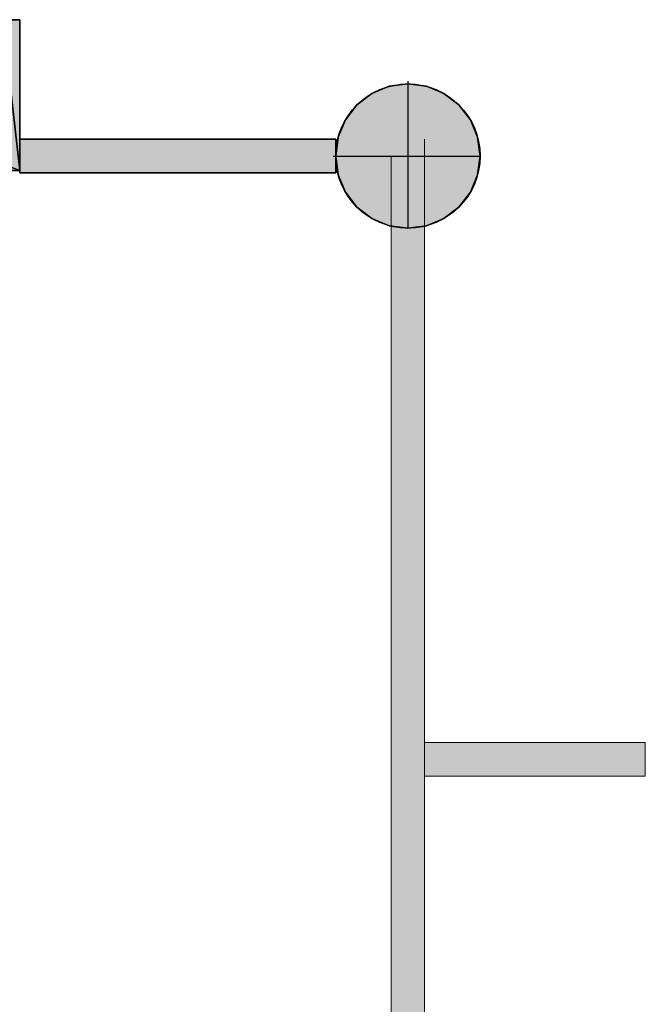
# Model space of a CAD drawing. Header units: inches. Extents: x 15 to 546804, y -66 to 267312.
# Tile 374 of 478: x 441309 to 443175, y 126523 to 129463. Entities that reach past the tile are written whole.
import ezdxf

# ---------------------------------------------------------------- set-up
doc = ezdxf.new("R2010")
doc.units = ezdxf.units.IN
doc.header["$MEASUREMENT"] = 0

msp = doc.modelspace()

# ---------------------------------------------------------------- hatches: boundary and pattern name
at = {"lineweight": 20}
h = msp.add_hatch(color=7, dxfattribs=at)
h.dxf.hatch_style = 1
h.paths.add_polyline_path([(441259.1, 129012.7), (441309.1, 129012.7), (441309.1, 129462.7), (441259.1, 129462.7)])
h = msp.add_hatch(color=7, dxfattribs=at)
h.dxf.hatch_style = 1
h.paths.add_polyline_path([(442467.1, 129271.1), (442467.1, 129055.7), (442682.5, 129055.7, 0.414214)])
h.paths.add_polyline_path([(442467.1, 129271.1, 0.414214), (442251.7, 129055.7), (442467.1, 129055.7)])
h.paths.add_polyline_path([(442467.1, 129055.7), (442251.7, 129055.7, 0.414214), (442467.1, 128840.3)])
h.paths.add_polyline_path([(442682.5, 129055.7), (442467.1, 129055.7), (442467.1, 128840.3, 0.414214)])
h = msp.add_hatch(color=7, dxfattribs=at)
h.dxf.hatch_style = 1
h.paths.add_polyline_path([(442251.7, 129105.7), (441309.1, 129105.7), (441309.1, 129005.7), (442251.7, 129005.7)])
h = msp.add_hatch(color=7, dxfattribs=at)
h.dxf.hatch_style = 1
h.paths.add_polyline_path([(442517.1, 127204.3), (442517.1, 127204.3), (442517.1, 127304.3), (442517.1, 128846.2, -0.11765), (442417.1, 128846.2), (442417.1, 126282.7), (441675.1, 126282.7), (441675.1, 124322.7), (442417.1, 124322.7), (442417.1, 123509.2), (442517.1, 123509.2), (442517.1, 124422.7), (441775.1, 124422.7), (441775.1, 126182.7), (442517.1, 126182.7)])
h = msp.add_hatch(color=7, dxfattribs=at)
h.dxf.hatch_style = 1
h.paths.add_polyline_path([(443175.3, 127304.3), (442517.1, 127304.3), (442517.1, 127204.3), (443175.3, 127204.3)])
h.paths.add_polyline_path([(444817.1, 127304.3), (444104.3, 127304.3), (444104.3, 127204.3), (444817.1, 127204.3)])

# ---------------------------------------------------------------- linework, layer by layer
at = {"color": 7}
for p, q in [((441309.1, 129462.7, 3000), (440109.1, 129462.7, 3000)), ((441259.1, 129462.7, 315.8), (441309.1, 129462.7, 315.8)), ((441309.1, 129462.7, 315.8), (441309.1, 129462.7, 3000)), ((441309.1, 129462.7, 315.8), (441309.1, 129012.7, 315.8)), ((441309.1, 129462.7, 3000), (441309.1, 129012.7, 3000)), ((442411.3, 129263.8, 0), (442411.3, 129263.8, 7000)), ((442467.1, 129278.7, 0), (442467.1, 129271.2, 0)), ((442467.1, 129271.2, 0), (442467.1, 129271.2, 7000)), ((442467.1, 129271.2, 0), (442467.1, 128840.3, 0)), ((442522.9, 129263.8, 0), (442522.9, 129263.8, 7000)), ((442359.4, 129242.3, 0), (442359.4, 129242.3, 7000)), ((442574.8, 129242.3, 0), (442574.8, 129242.3, 7000)), ((442314.8, 129208.1, 0), (442314.8, 129208.1, 7000)), ((442619.4, 129208.1, 0), (442619.4, 129208.1, 7000)), ((442280.5, 129163.4, 0), (442280.5, 129163.4, 7000)), ((442653.7, 129163.4, 0), (442653.7, 129163.4, 7000)), ((441309.1, 129105.7, 315.8), (441309.1, 129005.7, 315.8)), ((442251.7, 129105.7, 315.8), (441309.1, 129105.7, 315.8)), ((441309.1, 129105.7, 3015.8), (441309.1, 129005.7, 3015.8)), ((442251.7, 129105.7, 3015.8), (441309.1, 129105.7, 3015.8)), ((441309.1, 129105.7, 315.8), (441309.1, 129105.7, 3015.8)), ((442251.7, 129005.7, 315.8), (442251.7, 129105.7, 315.8)), ((442251.7, 129005.7, 3015.8), (442251.7, 129105.7, 3015.8)), ((442251.7, 129105.7, 315.8), (442251.7, 129105.7, 3015.8)), ((442259, 129111.5, 0), (442259, 129111.5, 7000)), ((442675.2, 129111.5, 0), (442675.2, 129111.5, 7000)), ((442244.1, 129055.7, 0), (442251.7, 129055.7, 0)), ((442251.7, 129055.7, 0), (442251.7, 129055.7, 7000)), ((442251.7, 129055.7, 0), (442682.5, 129055.7, 0)), ((442682.5, 129055.7, 0), (442682.5, 129055.7, 7000)), ((441309.1, 129005.7, 315.8), (442251.7, 129005.7, 315.8)), ((441309.1, 129005.7, 3015.8), (442251.7, 129005.7, 3015.8)), ((441309.1, 129005.7, 315.8), (441309.1, 129005.7, 3015.8)), ((442251.7, 129005.7, 315.8), (442251.7, 129005.7, 3015.8)), ((442259, 129000, 0), (442259, 129000, 7000)), ((442675.2, 129000, 0), (442675.2, 129000, 7000)), ((442280.5, 128948, 0), (442280.5, 128948, 7000)), ((442653.7, 128948, 0), (442653.7, 128948, 7000)), ((442314.8, 128903.4, 0), (442314.8, 128903.4, 7000)), ((442619.4, 128903.4, 0), (442619.4, 128903.4, 7000)), ((442359.4, 128869.2, 0), (442359.4, 128869.2, 7000)), ((442411.3, 128847.6, 0), (442411.3, 128847.6, 7000)), ((442522.9, 128847.6, 0), (442522.9, 128847.6, 7000)), ((442574.8, 128869.2, 0), (442574.8, 128869.2, 7000)), ((442467.1, 128840.3, 0), (442467.1, 128840.3, 7000))]:
    msp.add_line(p, q, dxfattribs=at)
at = {"color": 7, "lineweight": 20}
for p, q in [((441309.1, 129462.7, 3000), (441259.1, 129462.7, 3000)), ((441309.1, 129012.7, 3000), (441309.1, 129462.7, 3000)), ((442517.1, 129105.7, 300), (442517.1, 127254.3, 300)), ((442417.1, 129055.7, 300), (442517.1, 129055.7, 300)), ((442417.1, 126282.7, 300), (442417.1, 129055.7, 300)), ((442417.1, 129055.7, 300), (442417.1, 129055.7, 3000)), ((442417.1, 129055.7, 3000), (442517.1, 129055.7, 3000)), ((442417.1, 126282.7, 3000), (442417.1, 129055.7, 3000)), ((442517.1, 129055.7, 300), (442517.1, 126182.7, 300)), ((442517.1, 129055.7, 300), (442517.1, 129055.7, 3000)), ((442517.1, 129055.7, 3000), (442517.1, 126182.7, 3000)), ((441259.1, 129012.7, 3000), (441309.1, 129012.7, 3000)), ((442517.1, 127304.3, 300), (443175.3, 127304.3, 300)), ((442517.1, 127304.3, 3000), (443175.3, 127304.3, 3000)), ((442517.1, 127304.3, 300), (442517.1, 127304.3, 3000)), ((442517.1, 127204.3, 300), (442517.1, 127304.3, 300)), ((442517.1, 127204.3, 3000), (442517.1, 127304.3, 3000)), ((443175.3, 127304.3, 300), (443175.3, 127304.3, 3000)), ((443175.3, 127304.3, 300), (443175.3, 127204.3, 300)), ((443175.3, 127304.3, 3000), (443175.3, 127204.3, 3000)), ((442517.1, 127204.3, 300), (442517.1, 127204.3, 3000)), ((443175.3, 127204.3, 300), (442517.1, 127204.3, 300)), ((443175.3, 127204.3, 3000), (442517.1, 127204.3, 3000)), ((443175.3, 127204.3, 300), (443175.3, 127204.3, 3000))]:
    msp.add_line(p, q, dxfattribs=at)
at = {"color": 7}
for centre in [(442467.1, 129055.7, 7000), (442467.1, 129055.7, 0)]:
    msp.add_circle(centre, 215.4, dxfattribs=at)
for points, invisible_edges in [([(442359.4, 129242.3, 7000), (442411.3, 129263.8, 0), (442359.4, 129242.3, 0)], 1), ([(442411.3, 129263.8, 0), (442359.4, 129242.3, 7000), (442411.3, 129263.8, 7000)], 1), ([(442359.4, 128869.2, 0), (442359.4, 129242.3, 0), (442411.3, 129263.8, 0)], 13), ([(442359.4, 128869.2, 0), (442411.3, 129263.8, 0), (442411.3, 128847.6, 0)], 3), ([(442359.4, 129242.3, 7000), (442411.3, 128847.6, 7000), (442411.3, 129263.8, 7000)], 3), ([(442411.3, 129263.8, 7000), (442467.1, 129271.2, 0), (442411.3, 129263.8, 0)], 1), ([(442467.1, 129271.2, 0), (442411.3, 129263.8, 7000), (442467.1, 129271.2, 7000)], 1), ([(442411.3, 128847.6, 0), (442411.3, 129263.8, 0), (442467.1, 129271.2, 0)], 13), ([(442411.3, 128847.6, 0), (442467.1, 129271.2, 0), (442467.1, 128840.3, 0)], 3), ([(442411.3, 129263.8, 7000), (442467.1, 128840.3, 7000), (442467.1, 129271.2, 7000)], 3), ([(442411.3, 129263.8, 7000), (442411.3, 128847.6, 7000), (442467.1, 128840.3, 7000)], 13), ([(442467.1, 129271.2, 7000), (442522.9, 129263.8, 0), (442467.1, 129271.2, 0)], 1), ([(442522.9, 129263.8, 0), (442467.1, 129271.2, 7000), (442522.9, 129263.8, 7000)], 1), ([(442467.1, 128840.3, 0), (442467.1, 129271.2, 0), (442522.9, 129263.8, 0)], 13), ([(442467.1, 129271.2, 7000), (442467.1, 128840.3, 7000), (442522.9, 128847.6, 7000)], 13), ([(442467.1, 129271.2, 7000), (442522.9, 128847.6, 7000), (442522.9, 129263.8, 7000)], 3), ([(442467.1, 128840.3, 0), (442522.9, 129263.8, 0), (442522.9, 128847.6, 0)], 3), ([(442522.9, 129263.8, 7000), (442574.8, 129242.3, 0), (442522.9, 129263.8, 0)], 1), ([(442574.8, 129242.3, 0), (442522.9, 129263.8, 7000), (442574.8, 129242.3, 7000)], 1), ([(442522.9, 128847.6, 0), (442522.9, 129263.8, 0), (442574.8, 129242.3, 0)], 13), ([(442522.9, 129263.8, 7000), (442522.9, 128847.6, 7000), (442574.8, 128869.2, 7000)], 13), ([(442522.9, 129263.8, 7000), (442574.8, 128869.2, 7000), (442574.8, 129242.3, 7000)], 3), ([(442314.8, 128903.4, 0), (442314.8, 129208.1, 0), (442359.4, 129242.3, 0)], 13), ([(442314.8, 128903.4, 0), (442359.4, 129242.3, 0), (442359.4, 128869.2, 0)], 3), ([(442314.8, 129208.1, 7000), (442359.4, 129242.3, 0), (442314.8, 129208.1, 0)], 1), ([(442359.4, 129242.3, 0), (442314.8, 129208.1, 7000), (442359.4, 129242.3, 7000)], 1), ([(442314.8, 129208.1, 7000), (442359.4, 128869.2, 7000), (442359.4, 129242.3, 7000)], 3), ([(442359.4, 129242.3, 7000), (442359.4, 128869.2, 7000), (442411.3, 128847.6, 7000)], 13), ([(442522.9, 128847.6, 0), (442574.8, 129242.3, 0), (442574.8, 128869.2, 0)], 3), ([(442574.8, 129242.3, 7000), (442619.4, 129208.1, 0), (442574.8, 129242.3, 0)], 1), ([(442619.4, 129208.1, 0), (442574.8, 129242.3, 7000), (442619.4, 129208.1, 7000)], 1), ([(442574.8, 128869.2, 0), (442574.8, 129242.3, 0), (442619.4, 129208.1, 0)], 13), ([(442574.8, 129242.3, 7000), (442574.8, 128869.2, 7000), (442619.4, 128903.4, 7000)], 13), ([(442574.8, 129242.3, 7000), (442619.4, 128903.4, 7000), (442619.4, 129208.1, 7000)], 3), ([(442280.5, 128948, 0), (442280.5, 129163.4, 0), (442314.8, 129208.1, 0)], 13), ([(442280.5, 128948, 0), (442314.8, 129208.1, 0), (442314.8, 128903.4, 0)], 3), ([(442314.8, 129208.1, 7000), (442280.5, 129163.4, 0), (442280.5, 129163.4, 7000)], 1), ([(442280.5, 129163.4, 0), (442314.8, 129208.1, 7000), (442314.8, 129208.1, 0)], 1), ([(442280.5, 129163.4, 7000), (442314.8, 128903.4, 7000), (442314.8, 129208.1, 7000)], 3), ([(442314.8, 129208.1, 7000), (442314.8, 128903.4, 7000), (442359.4, 128869.2, 7000)], 13), ([(442574.8, 128869.2, 0), (442619.4, 129208.1, 0), (442619.4, 128903.4, 0)], 3), ([(442619.4, 129208.1, 0), (442653.7, 129163.4, 7000), (442653.7, 129163.4, 0)], 1), ([(442653.7, 129163.4, 7000), (442619.4, 129208.1, 0), (442619.4, 129208.1, 7000)], 1), ([(442619.4, 128903.4, 0), (442619.4, 129208.1, 0), (442653.7, 129163.4, 0)], 13), ([(442619.4, 129208.1, 7000), (442619.4, 128903.4, 7000), (442653.7, 128948, 7000)], 13), ([(442619.4, 129208.1, 7000), (442653.7, 128948, 7000), (442653.7, 129163.4, 7000)], 3), ([(442259, 129000, 0), (442259, 129111.5, 0), (442280.5, 129163.4, 0)], 13), ([(442259, 129000, 0), (442280.5, 129163.4, 0), (442280.5, 128948, 0)], 3), ([(442280.5, 129163.4, 7000), (442259, 129111.5, 0), (442259, 129111.5, 7000)], 1), ([(442259, 129111.5, 0), (442280.5, 129163.4, 7000), (442280.5, 129163.4, 0)], 1), ([(442259, 129111.5, 7000), (442280.5, 128948, 7000), (442280.5, 129163.4, 7000)], 3), ([(442280.5, 129163.4, 7000), (442280.5, 128948, 7000), (442314.8, 128903.4, 7000)], 13), ([(442619.4, 128903.4, 0), (442653.7, 129163.4, 0), (442653.7, 128948, 0)], 3), ([(442653.7, 129163.4, 0), (442675.2, 129111.5, 7000), (442675.2, 129111.5, 0)], 1), ([(442675.2, 129111.5, 7000), (442653.7, 129163.4, 0), (442653.7, 129163.4, 7000)], 1), ([(442653.7, 128948, 0), (442653.7, 129163.4, 0), (442675.2, 129111.5, 0)], 13), ([(442653.7, 129163.4, 7000), (442653.7, 128948, 7000), (442675.2, 129000, 7000)], 13), ([(442653.7, 129163.4, 7000), (442675.2, 129000, 7000), (442675.2, 129111.5, 7000)], 3), ([(441309.1, 129105.7, 315.8), (442251.7, 129105.7, 3015.8), (442251.7, 129105.7, 315.8)], 1), ([(442251.7, 129105.7, 3015.8), (441309.1, 129105.7, 315.8), (441309.1, 129105.7, 3015.8)], 1), ([(441309.1, 129105.7, 3015.8), (441309.1, 129005.7, 315.8), (441309.1, 129005.7, 3015.8)], 1), ([(441309.1, 129005.7, 315.8), (441309.1, 129105.7, 3015.8), (441309.1, 129105.7, 315.8)], 1), ([(441309.1, 129005.7, 3015.8), (442251.7, 129105.7, 3015.8), (441309.1, 129105.7, 3015.8)], 1), ([(442251.7, 129105.7, 3015.8), (441309.1, 129005.7, 3015.8), (442251.7, 129005.7, 3015.8)], 1), ([(442251.7, 129105.7, 315.8), (441309.1, 129005.7, 315.8), (441309.1, 129105.7, 315.8)], 1), ([(441309.1, 129005.7, 315.8), (442251.7, 129105.7, 315.8), (442251.7, 129005.7, 315.8)], 1), ([(442259, 129111.5, 0), (442259, 129000, 0), (442251.7, 129055.7, 0)], 1), ([(442259, 129111.5, 7000), (442251.7, 129055.7, 0), (442251.7, 129055.7, 7000)], 1), ([(442251.7, 129055.7, 0), (442259, 129111.5, 7000), (442259, 129111.5, 0)], 1), ([(442259, 129000, 7000), (442259, 129111.5, 7000), (442251.7, 129055.7, 7000)], 1), ([(442251.7, 129105.7, 315.8), (442251.7, 129005.7, 3015.8), (442251.7, 129005.7, 315.8)], 1), ([(442251.7, 129005.7, 3015.8), (442251.7, 129105.7, 315.8), (442251.7, 129105.7, 3015.8)], 1), ([(442259, 129111.5, 7000), (442259, 129000, 7000), (442280.5, 128948, 7000)], 13), ([(442653.7, 128948, 0), (442675.2, 129111.5, 0), (442675.2, 129000, 0)], 3), ([(442675.2, 129111.5, 0), (442682.5, 129055.7, 7000), (442682.5, 129055.7, 0)], 1), ([(442682.5, 129055.7, 7000), (442675.2, 129111.5, 0), (442675.2, 129111.5, 7000)], 1), ([(442675.2, 129000, 0), (442675.2, 129111.5, 0), (442682.5, 129055.7, 0)], 1), ([(442675.2, 129111.5, 7000), (442675.2, 129000, 7000), (442682.5, 129055.7, 7000)], 1), ([(442251.7, 129055.7, 7000), (442259, 129000, 0), (442259, 129000, 7000)], 1), ([(442259, 129000, 0), (442251.7, 129055.7, 7000), (442251.7, 129055.7, 0)], 1), ([(442682.5, 129055.7, 0), (442675.2, 129000, 7000), (442675.2, 129000, 0)], 1), ([(442675.2, 129000, 7000), (442682.5, 129055.7, 0), (442682.5, 129055.7, 7000)], 1), ([(442251.7, 129005.7, 3015.8), (441309.1, 129005.7, 315.8), (442251.7, 129005.7, 315.8)], 1), ([(441309.1, 129005.7, 315.8), (442251.7, 129005.7, 3015.8), (441309.1, 129005.7, 3015.8)], 1), ([(442259, 129000, 7000), (442280.5, 128948, 0), (442280.5, 128948, 7000)], 1), ([(442280.5, 128948, 0), (442259, 129000, 7000), (442259, 129000, 0)], 1), ([(442675.2, 129000, 0), (442653.7, 128948, 7000), (442653.7, 128948, 0)], 1), ([(442653.7, 128948, 7000), (442675.2, 129000, 0), (442675.2, 129000, 7000)], 1), ([(442280.5, 128948, 7000), (442314.8, 128903.4, 0), (442314.8, 128903.4, 7000)], 1), ([(442314.8, 128903.4, 0), (442280.5, 128948, 7000), (442280.5, 128948, 0)], 1), ([(442653.7, 128948, 0), (442619.4, 128903.4, 7000), (442619.4, 128903.4, 0)], 1), ([(442619.4, 128903.4, 7000), (442653.7, 128948, 0), (442653.7, 128948, 7000)], 1), ([(442359.4, 128869.2, 7000), (442314.8, 128903.4, 0), (442359.4, 128869.2, 0)], 1), ([(442314.8, 128903.4, 0), (442359.4, 128869.2, 7000), (442314.8, 128903.4, 7000)], 1), ([(442619.4, 128903.4, 7000), (442574.8, 128869.2, 0), (442619.4, 128903.4, 0)], 1), ([(442574.8, 128869.2, 0), (442619.4, 128903.4, 7000), (442574.8, 128869.2, 7000)], 1), ([(442411.3, 128847.6, 7000), (442359.4, 128869.2, 0), (442411.3, 128847.6, 0)], 1), ([(442359.4, 128869.2, 0), (442411.3, 128847.6, 7000), (442359.4, 128869.2, 7000)], 1), ([(442467.1, 128840.3, 7000), (442411.3, 128847.6, 0), (442467.1, 128840.3, 0)], 1), ([(442411.3, 128847.6, 0), (442467.1, 128840.3, 7000), (442411.3, 128847.6, 7000)], 1), ([(442522.9, 128847.6, 7000), (442467.1, 128840.3, 0), (442522.9, 128847.6, 0)], 1), ([(442467.1, 128840.3, 0), (442522.9, 128847.6, 7000), (442467.1, 128840.3, 7000)], 1), ([(442574.8, 128869.2, 7000), (442522.9, 128847.6, 0), (442574.8, 128869.2, 0)], 1), ([(442522.9, 128847.6, 0), (442574.8, 128869.2, 7000), (442522.9, 128847.6, 7000)], 1)]:
    msp.add_3dface(points, dxfattribs=dict(at, invisible_edges=invisible_edges))
at = {"color": 7, "lineweight": 20}
for points, invisible_edges in [([(437267.1, 121855.7, 300), (442517.1, 129105.7, 300), (437267.1, 107455.7, 300)], 3), ([(437267.1, 107455.7, 300), (442517.1, 129105.7, 300), (442517.1, 127254.3, 300)], 13), ([(442417.1, 129055.7, 3000), (442417.1, 126282.7, 300), (442417.1, 126282.7, 3000)], 1), ([(442417.1, 126282.7, 300), (442417.1, 129055.7, 3000), (442417.1, 129055.7, 300)], 1), ([(442417.1, 129055.7, 3000), (442517.1, 129055.7, 300), (442417.1, 129055.7, 300)], 1), ([(442517.1, 129055.7, 300), (442417.1, 129055.7, 3000), (442517.1, 129055.7, 3000)], 1), ([(442417.1, 126282.7, 3000), (442517.1, 126182.7, 3000), (442417.1, 129055.7, 3000)], 3), ([(442417.1, 129055.7, 3000), (442517.1, 126182.7, 3000), (442517.1, 129055.7, 3000)], 1), ([(442517.1, 129055.7, 300), (442417.1, 126282.7, 300), (442417.1, 129055.7, 300)], 1), ([(442517.1, 126182.7, 300), (442417.1, 126282.7, 300), (442517.1, 129055.7, 300)], 3), ([(442517.1, 129055.7, 300), (442517.1, 126182.7, 3000), (442517.1, 126182.7, 300)], 1), ([(442517.1, 126182.7, 3000), (442517.1, 129055.7, 300), (442517.1, 129055.7, 3000)], 1), ([(443175.3, 127304.3, 300), (442517.1, 127304.3, 300), (443175.3, 127304.3, 3000)], 2), ([(442517.1, 127304.3, 3000), (443175.3, 127304.3, 3000), (442517.1, 127304.3, 300)], 2), ([(442517.1, 127204.3, 300), (442517.1, 127304.3, 300), (443175.3, 127204.3, 300)], 2), ([(443175.3, 127304.3, 300), (443175.3, 127204.3, 300), (442517.1, 127304.3, 300)], 2), ([(442517.1, 127304.3, 3000), (442517.1, 127204.3, 3000), (443175.3, 127304.3, 3000)], 2), ([(443175.3, 127204.3, 3000), (443175.3, 127304.3, 3000), (442517.1, 127204.3, 3000)], 2), ([(442517.1, 127304.3, 3000), (442517.1, 127304.3, 300), (442517.1, 127204.3, 3000)], 2), ([(442517.1, 127204.3, 300), (442517.1, 127204.3, 3000), (442517.1, 127304.3, 300)], 2), ([(443175.3, 127304.3, 300), (443175.3, 127304.3, 3000), (443175.3, 127204.3, 300)], 2), ([(443175.3, 127204.3, 3000), (443175.3, 127204.3, 300), (443175.3, 127304.3, 3000)], 2), ([(442517.1, 127254.3, 300), (450267.1, 107455.7, 300), (437267.1, 107455.7, 300)], 13), ([(442517.1, 127204.3, 300), (443175.3, 127204.3, 300), (442517.1, 127204.3, 3000)], 2), ([(443175.3, 127204.3, 3000), (442517.1, 127204.3, 3000), (443175.3, 127204.3, 300)], 2)]:
    msp.add_3dface(points, dxfattribs=dict(at, invisible_edges=invisible_edges))

# ---------------------------------------------------------------- meshes
at = {"color": 7}
mesh = msp.add_polyface(dxfattribs=at)
corners = [(441309.1, 129462.7, 3000), (441259.1, 129462.7, 315.8), (441309.1, 129462.7, 315.8), (441259.1, 129462.7, 2950), (440159.1, 129462.7, 2950), (440109.1, 129462.7, 3000), (440109.1, 129462.7, 315.8), (440159.1, 129462.7, 315.8)]
mesh.append_faces([[corners[k] for k in face] for face in [(3, 0, 1), (4, 0, 3), (5, 4, 6)]], dxfattribs={"vtx0": -1, "vtx1": -1, "color": 7})
mesh.append_faces([[corners[k] for k in face] for face in [(2, 1, 0), (7, 6, 4)]], dxfattribs={"vtx1": -1, "color": 7})
mesh.append_faces([[corners[k] for k in face] for face in [(5, 0, 4)]], dxfattribs={"vtx1": -1, "vtx2": -1, "color": 7})
mesh = msp.add_polyface(dxfattribs=at)
corners = [(440109.1, 129462.7, 3000), (441309.1, 129012.7, 3000), (440109.1, 129012.7, 3000), (441309.1, 129462.7, 3000)]
mesh.append_faces([[corners[k] for k in face] for face in [(2, 1, 0), (3, 0, 1)]], dxfattribs={"vtx1": -1, "color": 7})
mesh = msp.add_polyface(dxfattribs=at)
corners = [(441309.1, 129012.7, 315.8), (441259.1, 129462.7, 315.8), (441259.1, 129012.7, 315.8), (441309.1, 129462.7, 315.8)]
mesh.append_faces([[corners[k] for k in face] for face in [(2, 1, 0), (3, 0, 1)]], dxfattribs={"vtx1": -1, "color": 7})
mesh = msp.add_polyface(dxfattribs=at)
corners = [(441309.1, 129012.7, 315.8), (441309.1, 129462.7, 3000), (441309.1, 129462.7, 315.8), (441309.1, 129012.7, 3000)]
mesh.append_faces([[corners[k] for k in face] for face in [(2, 1, 0), (3, 0, 1)]], dxfattribs={"vtx1": -1, "color": 7})

doc.saveas('drawing.dxf')
